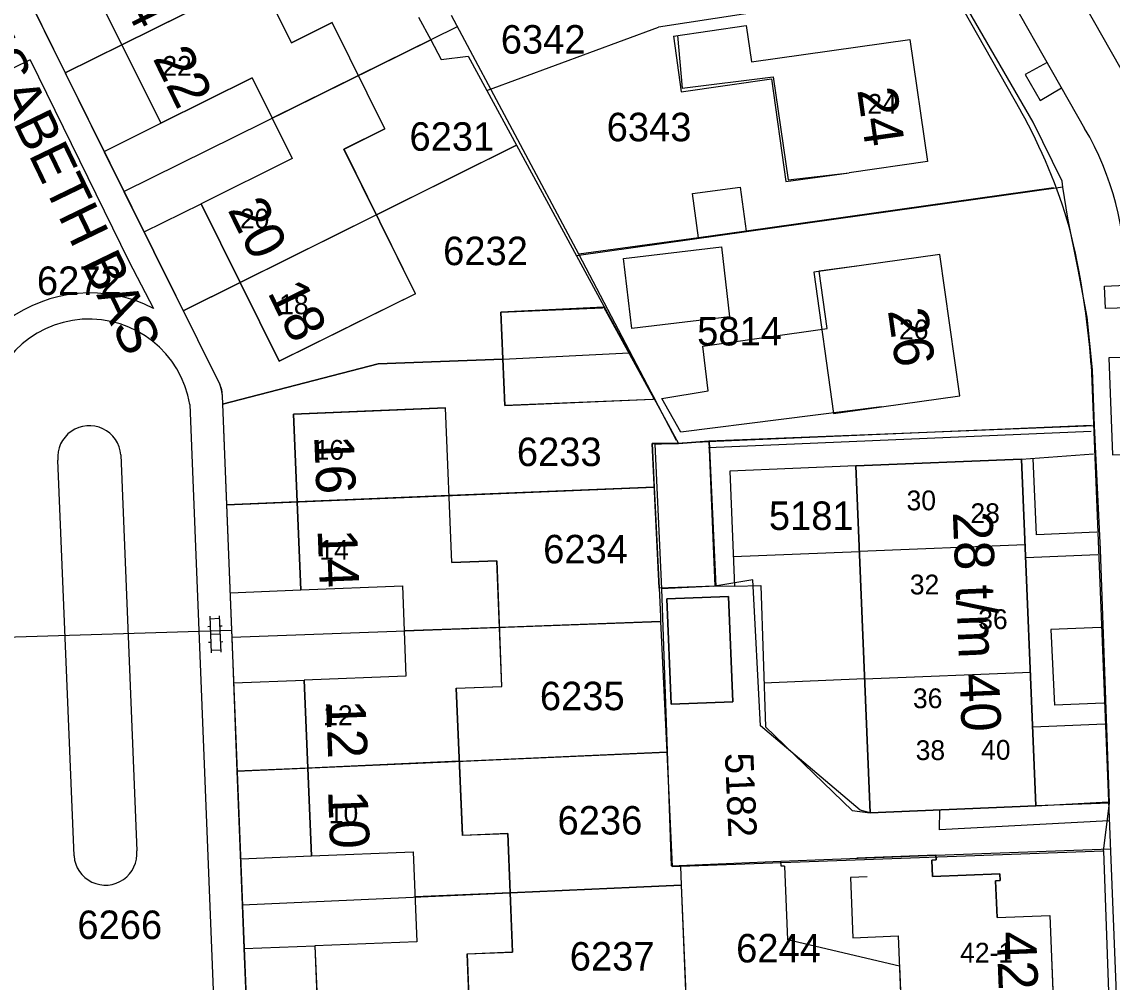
# Model space of a CAD drawing. Extents: x 148816 to 151297, y 399515 to 402500.
# Drawn here: x 150198.8 to 150267.6, y 399934.3 to 399995 of the extents above; entities that cross this region are included whole.
import ezdxf

# ---------------------------------------------------------------- set-up
doc = ezdxf.new("R2010")
doc.units = 0
for name, color, linetype in [('B01 Hoofdgebouw  [D] Norm', 7, 'Continuous'), ('B01 Hoofdgebouw  [T] Norm', 7, 'Continuous'), ('B01 hoofgebouw', 7, 'Continuous'), ('B02 Bijgebouw  [D] Norm', 7, 'Continuous'), ('B02 Bijgebouw  [T] Norm', 7, 'Continuous'), ('B07 Tussenmuur  [D] Norm', 7, 'Continuous'), ('G01 perceelsgrens', 7, 'Continuous'), ('S02 Open verharding  Norm', 7, 'Continuous'), ('T04 Haag heg  [D] Gem', 7, 'Continuous'), ('V00 Kant verharding algemeen  [T] Norm', 7, 'Continuous'), ('V00 Kant verharding algemeen secundair  [T] Gem', 7, 'Continuous'), ('V06 Kant onverhard  [T] Gem', 7, 'Continuous'), ('Z01 perceelnummer', 7, 'Continuous'), ('Z02 huisnummer', 7, 'Continuous'), ('Z02 Huisnummer  [Tekst] Norm', 7, 'Continuous'), ('Z06 straatnaam', 7, 'Continuous')]:
    doc.layers.add(name, color=color, linetype=linetype)

msp = doc.modelspace()

# ---------------------------------------------------------------- linework, layer by layer
at = {"layer": 'B01 Hoofdgebouw  [D] Norm'}
msp.add_line((150251.8, 399979.56), (150249.144, 399979.197), dxfattribs=at)
for points in [[(150240.195, 399994.098), (150240.485, 399990.77), (150246.223, 399991.482), (150247.168, 399984.978), (150251.02, 399985.42)], [(150253.07, 399970.64), (150240.391, 399969.043), (150239.204, 399971.17), (150242.123, 399971.654), (150241.794, 399974.474), (150249.637, 399975.587), (150249.144, 399979.197)]]:
    msp.add_lwpolyline(points, dxfattribs=at)
at = {"layer": 'B01 Hoofdgebouw  [T] Norm'}
for p, q in [((150212.631, 400000), (150215.798, 399993.644)), ((150202.606, 399998.491), (150207.56, 399988.55)), ((150215.798, 399993.644), (150218.37, 399994.917)), ((150221.696, 399988.196), (150218.37, 399994.917)), ((150239.93, 399994.06), (150244.52, 399994.72)), ((150244.52, 399994.72), (150244.85, 399992.43)), ((150244.85, 399992.43), (150254.87, 399993.85)), ((150254.87, 399993.85), (150255.97, 399986.13)), ((150213.32, 399991.421), (150207.56, 399988.55)), ((150213.32, 399991.421), (150215.846, 399986.318)), ((150221.696, 399988.196), (150219.115, 399986.919)), ((150223.639, 399977.778), (150219.115, 399986.919)), ((150215.846, 399986.318), (150210.088, 399983.468)), ((150255.97, 399986.13), (150251.02, 399985.42)), ((150215.017, 399973.51), (150210.088, 399983.468)), ((150256.75, 399980.26), (150251.8, 399979.56)), ((150258.02, 399971.34), (150256.75, 399980.26)), ((150223.639, 399977.778), (150215.017, 399973.51)), ((150229.03, 399976.609), (150235.454, 399976.88)), ((150229.278, 399970.712), (150229.03, 399976.609)), ((150235.542, 399976.925), (150238.722, 399971.152)), ((150253.07, 399970.64), (150258.02, 399971.34)), ((150215.933, 399970.167), (150225.53, 399970.575)), ((150216.383, 399959.069), (150215.933, 399970.167)), ((150225.927, 399960.793), (150225.53, 399970.575)), ((150261.92, 399967.33), (150251.46, 399966.9)), ((150251.46, 399966.9), (150252.35, 399944.99)), ((150262.83, 399945.43), (150261.92, 399967.33)), ((150225.927, 399960.793), (150228.772, 399960.903)), ((150228.772, 399960.903), (150229.076, 399952.972)), ((150243.4, 399958.66), (150239.51, 399958.5)), ((150239.51, 399958.5), (150239.78, 399951.84)), ((150243.67, 399952), (150243.4, 399958.66)), ((150217.062, 399942.261), (150216.608, 399953.364)), ((150226.208, 399952.862), (150229.076, 399952.972)), ((150226.208, 399952.862), (150226.602, 399943.563)), ((150239.78, 399951.84), (150243.67, 399952)), ((150252.35, 399944.99), (150262.83, 399945.43)), ((150226.602, 399943.563), (150229.46, 399943.68)), ((150229.46, 399943.68), (150229.766, 399936.185)), ((150246.951, 399941.62), (150247.134, 399936.954)), ((150263.705, 399938.493), (150264.139, 399927.402)), ((150217.284, 399936.583), (150217.729, 399925.485)), ((150254.206, 399935.292), (150247.134, 399936.954)), ((150226.898, 399936.068), (150229.766, 399936.185)), ((150226.898, 399936.068), (150227.282, 399926.762)), ((150254.206, 399935.292), (150254.496, 399927.899))]:
    msp.add_line(p, q, dxfattribs=at)
for points in [[(150235.542, 399976.925), (150235.454, 399976.88)], [(150238.722, 399971.152), (150238.634, 399971.107), (150229.278, 399970.712)], [(150216.383, 399959.069), (150222.808, 399959.322), (150223.033, 399953.617), (150216.608, 399953.364)], [(150217.062, 399942.261), (150223.497, 399942.512), (150223.719, 399936.834), (150217.284, 399936.583)], [(150246.951, 399941.62), (150246.731, 399941.611), (150246.718, 399941.931), (150256.511, 399942.314), (150256.523, 399942.004), (150256.243, 399941.993), (150256.284, 399940.954), (150260.541, 399941.121), (150260.557, 399940.701), (150260.277, 399940.69), (150260.368, 399938.362), (150263.705, 399938.493), (150264.139, 399927.402), (150257.704, 399927.15), (150257.933, 399921.41), (150264.368, 399921.667), (150264.811, 399910.582), (150255.206, 399910.19), (150254.789, 399920.401)]]:
    msp.add_lwpolyline(points, dxfattribs=at)
at = {"layer": 'B01 hoofgebouw'}
for points in [[(150205.633, 400000), (150202.606, 399998.491), (150207.56, 399988.55), (150213.32, 399991.421), (150215.846, 399986.318), (150210.088, 399983.468), (150215.017, 399973.51), (150219.498, 399975.728)], [(150223.64, 399977.78), (150219.12, 399986.92), (150221.7, 399988.2), (150218.37, 399994.92), (150215.8, 399993.64), (150212.635, 400000)], [(150239.93, 399994.06), (150244.52, 399994.72), (150244.85, 399992.43), (150254.87, 399993.85), (150255.97, 399986.13), (150251.02, 399985.42)], [(150239.93, 399994.06), (150240.426, 399990.547), (150246.123, 399991.35), (150247.037, 399984.869), (150251.02, 399985.42)], [(150253.07, 399970.64), (150258.02, 399971.34), (150256.75, 399980.26), (150251.8, 399979.56)], [(150251.8, 399979.56), (150248.794, 399979.135), (150250.041, 399970.212), (150253.07, 399970.64)], [(150223.64, 399977.78), (150219.498, 399975.728)], [(150238.72, 399971.15), (150235.54, 399976.93), (150229.03, 399976.61), (150229.28, 399970.71), (150238.63, 399971.11), (150238.72, 399971.15)], [(150220.928, 399970.379), (150215.933, 399970.167), (150216.383, 399959.069), (150222.808, 399959.322), (150223.033, 399953.617), (150216.608, 399953.364), (150217.062, 399942.261), (150223.497, 399942.512), (150223.719, 399936.834), (150217.284, 399936.583), (150217.729, 399925.485), (150224.163, 399925.741), (150224.389, 399920.063), (150217.955, 399919.807), (150218.395, 399908.711), (150227.997, 399909.089), (150227.797, 399914.084)], [(150230.44, 399919.39), (150230.14, 399926.88), (150227.28, 399926.76), (150226.9, 399936.07), (150229.77, 399936.19), (150229.46, 399943.68), (150226.6, 399943.56), (150226.21, 399952.86), (150229.08, 399952.97), (150228.77, 399960.9), (150225.93, 399960.79), (150225.53, 399970.58), (150220.928, 399970.379)], [(150242.166, 399968.462), (150242.545, 399959.314), (150239.019, 399959.168), (150238.593, 399968.314), (150240.244, 399968.328), (150242.166, 399968.462)], [(150251.46, 399966.9), (150261.92, 399967.33), (150262.83, 399945.43), (150252.35, 399944.99), (150251.46, 399966.9)], [(150243.67, 399952), (150239.78, 399951.84), (150239.51, 399958.5), (150243.4, 399958.66), (150243.67, 399952)], [(150260.368, 399938.362), (150260.277, 399940.69), (150260.557, 399940.701), (150260.541, 399941.121), (150256.284, 399940.954), (150256.243, 399941.993), (150256.523, 399942.004), (150256.511, 399942.314), (150251.515, 399942.119)], [(150252.162, 399940.938), (150251.12, 399940.9), (150251.27, 399937.09), (150254.13, 399937.2), (150254.5, 399927.9), (150251.64, 399927.79), (150251.93, 399920.28), (150254.79, 399920.4), (150255.002, 399915.185)], [(150260.368, 399938.362), (150263.705, 399938.493), (150264.139, 399927.402), (150257.704, 399927.15), (150257.933, 399921.41), (150264.368, 399921.667), (150264.811, 399910.582), (150255.206, 399910.19), (150255.002, 399915.185)]]:
    msp.add_lwpolyline(points, dxfattribs=at)
at = {"layer": 'B02 Bijgebouw  [D] Norm'}
for points in [[(150244.147, 399984.519), (150244.527, 399981.724), (150241.51, 399981.314), (150241.13, 399984.109)], [(150242.96, 399980.743), (150243.48, 399976.321), (150237.301, 399975.594), (150236.78, 399980.015)]]:
    msp.add_lwpolyline(points, close=True, dxfattribs=at)
msp.add_lwpolyline([(150238.755, 399968.285), (150242.181, 399968.442), (150242.601, 399959.296), (150239.175, 399959.139)], dxfattribs=at)
at = {"layer": 'B02 Bijgebouw  [T] Norm'}
msp.add_line((150238.755, 399968.285), (150239.175, 399959.139), dxfattribs=at)
at = {"layer": 'B07 Tussenmuur  [D] Norm'}
for p, q in [((150213.726, 399997.802), (150205.087, 399993.513)), ((150213.726, 399997.802), (150205.087, 399993.513)), ((150220.028, 399991.567), (150214.58, 399988.875)), ((150220.028, 399991.567), (150214.58, 399988.875)), ((150221.168, 399982.771), (150212.554, 399978.486)), ((150221.168, 399982.771), (150212.554, 399978.486)), ((150225.755, 399965.026), (150216.158, 399964.625)), ((150225.755, 399965.026), (150216.158, 399964.625)), ((150251.679, 399961.517), (150262.144, 399961.943)), ((150251.679, 399961.517), (150262.144, 399961.943)), ((150228.933, 399956.697), (150222.92, 399956.478)), ((150228.933, 399956.697), (150222.92, 399956.478)), ((150252.007, 399953.441), (150262.499, 399953.867)), ((150252.007, 399953.441), (150262.499, 399953.867)), ((150226.404, 399948.236), (150216.835, 399947.814)), ((150226.404, 399948.236), (150216.835, 399947.814)), ((150229.613, 399939.937), (150223.608, 399939.668)), ((150229.613, 399939.937), (150223.608, 399939.668))]:
    msp.add_line(p, q, dxfattribs=at)
at = {"layer": 'G01 perceelsgrens'}
for points in [[(150201.516, 399991.739), (150218.153, 400000)], [(150197.817, 399999.227), (150201.516, 399991.739)], [(150264.533, 399984.513), (150264.477, 399984.889), (150262.661, 399988.618), (150258.107, 399996.501)], [(150248.798, 399995.86), (150246.146, 399995.711), (150238.992, 399994.623)], [(150223.834, 399995.252), (150224.598, 399993.826)], [(150228.136, 399990.624), (150238.992, 399994.623)], [(150205.221, 399984.249), (150224.598, 399993.826)], [(150224.598, 399993.826), (150225.263, 399992.585), (150226.959, 399992.794)], [(150226.959, 399992.794), (150228.136, 399990.624)], [(150201.516, 399991.739), (150203.98, 399986.75), (150205.221, 399984.249)], [(150228.136, 399990.624), (150230.012, 399987.171)], [(150208.967, 399976.701), (150230.012, 399987.171)], [(150230.012, 399987.171), (150233.809, 399980.178)], [(150205.221, 399984.249), (150208.967, 399976.701)], [(150264.533, 399984.513), (150233.809, 399980.178)], [(150266.523, 399969.442), (150266.395, 399972.974), (150266.072, 399976.292), (150265.503, 399979.308), (150264.831, 399982.549), (150264.533, 399984.513)], [(150233.809, 399980.178), (150237.135, 399974.053)], [(150208.967, 399976.701), (150211.25, 399972.1), (150211.37, 399971.74), (150211.43, 399971.34), (150211.45, 399970.81)], [(150211.45, 399970.81), (150221.277, 399973.349), (150229.155, 399973.657), (150237.135, 399974.053)], [(150237.135, 399974.053), (150240.244, 399968.328)], [(150211.45, 399970.81), (150211.7, 399964.438)], [(150266.523, 399969.442), (150242.166, 399968.462), (150240.244, 399968.328)], [(150267.475, 399945.591), (150266.908, 399961.617), (150266.523, 399969.442)], [(150240.244, 399968.328), (150238.593, 399968.314), (150238.721, 399965.568)], [(150211.7, 399964.438), (150238.721, 399965.568)], [(150238.721, 399965.568), (150239.019, 399959.168)], [(150211.7, 399964.438), (150212.011, 399956.524)], [(150267.475, 399945.591), (150262.83, 399945.43), (150252.35, 399944.99), (150251.716, 399945.155), (150245.419, 399950.473), (150244.94, 399959.694), (150242.545, 399959.314), (150239.019, 399959.168)], [(150239.019, 399959.168), (150239.103, 399957.377), (150239.117, 399957.068)], [(150212.028, 399956.081), (150239.117, 399957.068)], [(150239.117, 399957.068), (150239.503, 399948.812)], [(150196.98, 399956.051), (150212.011, 399956.524)], [(150212.011, 399956.524), (150212.028, 399956.081)], [(150212.028, 399956.081), (150212.36, 399947.618)], [(150212.36, 399947.618), (150239.503, 399948.812)], [(150239.503, 399948.812), (150239.84, 399941.592), (150240.376, 399941.612)], [(150212.36, 399947.618), (150212.691, 399939.178)], [(150267.087, 399942.585), (150267.475, 399945.591)], [(150240.376, 399941.612), (150267.087, 399942.585)], [(150267.087, 399942.585), (150267.438, 399933.089)], [(150240.376, 399941.612), (150240.425, 399940.421)], [(150212.691, 399939.178), (150240.425, 399940.421)], [(150240.425, 399940.421), (150240.77, 399932.032)], [(150212.691, 399939.178), (150212.8, 399936.4), (150213.023, 399930.861)]]:
    msp.add_lwpolyline(points, dxfattribs=at)
at = {"layer": 'S02 Open verharding  Norm'}
for p, q in [((150210.643, 399957.399), (150210.734, 399955.101)), ((150210.649, 399957.249), (150211.248, 399957.273)), ((150211.242, 399957.423), (150211.333, 399955.125)), ((150210.668, 399956.75), (150210.519, 399956.744)), ((150211.418, 399956.779), (150211.268, 399956.773)), ((150210.708, 399955.751), (150210.558, 399955.745)), ((150211.288, 399956.274), (150210.688, 399956.25)), ((150211.457, 399955.78), (150211.308, 399955.774)), ((150210.728, 399955.251), (150211.327, 399955.275))]:
    msp.add_line(p, q, dxfattribs=at)
at = {"layer": 'T04 Haag heg  [D] Gem'}
for p, q in [((150226.269, 399994.652), (150220.028, 399991.567)), ((150205.087, 399993.512), (150201.516, 399991.739)), ((150230.012, 399987.171), (150221.168, 399982.771)), ((150241.51, 399981.314), (150233.959, 399980.275)), ((150212.554, 399978.486), (150208.967, 399976.701)), ((150229.155, 399973.657), (150221.277, 399973.349)), ((150221.277, 399973.349), (150211.45, 399970.81)), ((150238.721, 399965.568), (150225.755, 399965.026)), ((150216.158, 399964.624), (150211.7, 399964.438)), ((150251.681, 399961.472), (150243.71, 399961.148)), ((150239.175, 399959.139), (150239.793, 399941.623)), ((150239.117, 399957.068), (150228.933, 399956.697)), ((150252.007, 399953.438), (150245.648, 399953.179)), ((150239.503, 399948.812), (150226.404, 399948.235)), ((150216.835, 399947.814), (150212.36, 399947.618)), ((150256.511, 399942.314), (150267.526, 399942.715)), ((150239.793, 399941.623), (150246.718, 399941.931)), ((150240.376, 399941.612), (150240.425, 399940.421)), ((150240.425, 399940.421), (150229.613, 399939.936)), ((150240.425, 399940.421), (150240.77, 399932.032))]:
    msp.add_line(p, q, dxfattribs=at)
for points in [[(150225.884, 399995.373), (150233.942, 399980.307), (150240.091, 399968.532)], [(150263.936, 399984.475), (150244.527, 399981.724)], [(150242.125, 399968.448), (150266.309, 399969.476)]]:
    msp.add_lwpolyline(points, dxfattribs=at)
at = {"layer": 'V00 Kant verharding algemeen  [T] Norm'}
for p, q in [((150203.973, 399986.772), (150207.56, 399988.55)), ((150206.494, 399981.686), (150210.088, 399983.468)), ((150209.384, 399970.777), (150211.783, 399910.815)), ((150261.92, 399967.33), (150266.466, 399967.666)), ((150262.858, 399962.551), (150262.658, 399967.36)), ((150266.672, 399962.71), (150262.858, 399962.551)), ((150266.731, 399961.292), (150262.179, 399961.102)), ((150211.927, 399958.892), (150216.383, 399959.069)), ((150266.923, 399956.689), (150263.77, 399956.558)), ((150263.77, 399956.558), (150263.996, 399951.784)), ((150212.153, 399953.187), (150216.608, 399953.364)), ((150267.122, 399951.914), (150263.996, 399951.784)), ((150267.178, 399950.575), (150262.624, 399950.385)), ((150262.83, 399945.43), (150267.382, 399945.676)), ((150212.594, 399942.084), (150217.062, 399942.261)), ((150212.82, 399936.406), (150217.284, 399936.583))]:
    msp.add_line(p, q, dxfattribs=at)
for points in [[(150197.416, 400000), (150211.253, 399972.084)], [(150255.74, 399999.68), (150255.954, 399999.763), (150261.878, 399989.314)], [(150259.22, 400000), (150265.901, 399988.227)], [(150269.867, 399989.048), (150263.661, 400000)], [(150263.537, 399992.394), (150262.153, 399991.628), (150263.099, 399989.998), (150264.447, 399990.791)], [(150269.416, 399976.907), (150267.23, 399976.839), (150267.151, 399978.263), (150268.501, 399978.317)], [(150266.313, 399973.285), (150268.816, 399910.205)], [(150211.253, 399972.084), (150211.382, 399971.726), (150211.433, 399971.321)], [(150211.433, 399971.321), (150213.825, 399911.085)], [(150242.141, 399968.071), (150266.325, 399969.099)], [(150205.026, 399967.593), (150206.03, 399942.59)], [(150202.065, 399942.263), (150201.046, 399967.262)], [(150251.46, 399966.9), (150243.489, 399966.576), (150243.785, 399959.295), (150242.457, 399959.293)], [(150243.785, 399959.295), (150245.455, 399959.345), (150245.735, 399950.418), (150251.218, 399945.124), (150252.35, 399944.99)], [(150267.437, 399944.479), (150256.738, 399943.912), (150256.754, 399945.175)]]:
    msp.add_lwpolyline(points, dxfattribs=at)
for centre, radius, start, end in [((150230.769, 399972.006), 35.6, 16.2189, 29.09041), ((150250.047, 399978.879), 18.405, 358.46161, 30.52405), ((150214.598, 399969.6), 51.847, 4.07564, 13.77927), ((150203.011, 399969.72), 6.46, 9.41749, 178.05709), ((150203.034, 399967.45), 1.997, 4.10846, 185.39976), ((150204.049, 399942.404), 1.989, 184.06987, 5.36171)]:
    msp.add_arc(centre, radius, start, end, dxfattribs=at)
at = {"layer": 'V00 Kant verharding algemeen secundair  [T] Gem'}
msp.add_line((150199.303, 399992.565), (150197.159, 399991.525), dxfattribs=at)
msp.add_lwpolyline([(150199.303, 399992.565), (150205.527, 399979.838), (150207.09, 399976.851)], dxfattribs=at)
msp.add_arc((150203.072, 399969.088), 8.741, 62.63147, 127.08974, dxfattribs=at)
at = {"layer": 'V06 Kant onverhard  [T] Gem'}
msp.add_lwpolyline([(150269.683, 399973.795), (150267.427, 399973.728), (150267.671, 399967.603), (150269.934, 399967.696)], dxfattribs=at)

# ---------------------------------------------------------------- texts
at = {"layer": 'Z01 perceelnummer'}
for s, p in [('6342', (150229.023, 399992.955)), ('6343', (150235.712, 399987.414)), ('6231', (150223.254, 399986.815)), ('6232', (150225.38, 399979.586)), ('6272', (150199.722, 399977.704)), ('5814', (150241.425, 399974.512)), ('6233', (150230.038, 399966.892)), ('5181', (150245.956, 399962.854)), ('6234', (150231.698, 399960.745)), ('6235', (150231.492, 399951.467)), ('6236', (150232.608, 399943.611)), ('6266', (150202.279, 399937.008)), ('6244', (150243.889, 399935.529)), ('6237', (150233.379, 399935.016))]:
    msp.add_text(s, height=1.8, dxfattribs=at).set_placement(p)
msp.add_text('5182', height=1.8, rotation=272.51437, dxfattribs=at).set_placement((150243.175, 399948.743))
at = {"layer": 'Z02 huisnummer'}
for s, rotation, p in [('24', 296.3087, (150204.377, 399997.666)), ('22', 296.3087, (150207.011, 399992.655)), ('24', 278.10579, (150251.535, 399990.662)), ('20', 296.3087, (150211.741, 399983.087)), ('18', 296.3087, (150214.257, 399977.867)), ('26', 278.10579, (150253.465, 399976.725)), ('16', 272.2929, (150217.236, 399968.794)), ('28 t/m 40', 272.35016, (150257.574, 399963.981)), ('14', 272.23564, (150217.449, 399962.875)), ('12', 272.23564, (150217.979, 399952.087)), ('10', 272.23564, (150218.109, 399946.377)), ('42-1', 272.17837, (150260.336, 399937.458))]:
    msp.add_text(s, height=2.5, rotation=rotation, dxfattribs=at).set_placement(p)
at = {"layer": 'Z02 Huisnummer  [Tekst] Norm'}
for s, p in [('22', (150207.646, 399991.55)), ('24', (150252.181, 399989.151)), ('20', (150212.542, 399981.903)), ('18', (150215.02, 399976.484)), ('26', (150254.176, 399974.899)), ('16', (150217.262, 399967.292)), ('30', (150254.654, 399964.097)), ('28', (150258.689, 399963.286)), ('14', (150217.562, 399960.973)), ('32', (150254.86, 399958.782)), ('36', (150259.183, 399956.592)), ('36', (150255.058, 399951.594)), ('12', (150217.802, 399950.52)), ('38', (150255.23, 399948.316)), ('40', (150259.362, 399948.336)), ('10', (150218.16, 399944.32)), ('42-1', (150258.037, 399935.52))]:
    msp.add_text(s, height=1.25, dxfattribs=at).set_placement(p)
at = {"layer": 'Z06 straatnaam'}
msp.add_text('ELISABETH BAS', height=2.5, rotation=295.79603, dxfattribs=at).set_placement((150194.076, 399997.117))

doc.saveas('drawing.dxf')
